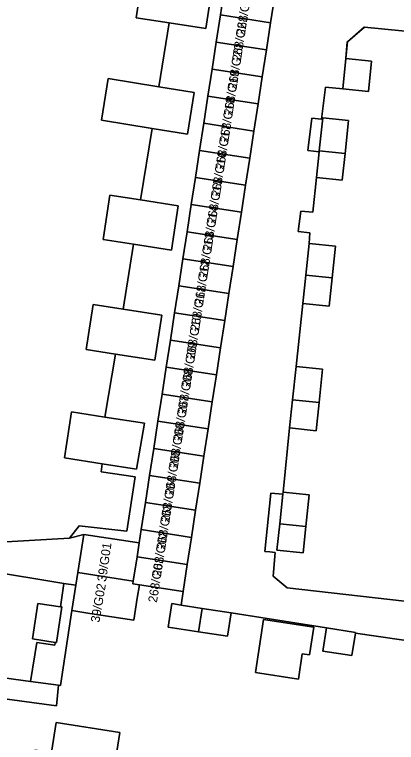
# Model space of a CAD drawing. Extents: x 161483 to 162250, y 379484 to 380833.
# Drawn here: x 162149.7 to 162192.3, y 380561.9 to 380643.3 of the extents above; entities that cross this region are included whole.
import ezdxf

# ---------------------------------------------------------------- set-up
doc = ezdxf.new("R2010")
doc.units = 0
for name, color, linetype in [('IMGEO_Erf', 7, 'Continuous'), ('IMGEO_Muur', 7, 'Continuous'), ('IMGEO_Pand', 7, 'Continuous'), ('IMGEO_Pand_nummerreeks', 7, 'Continuous'), ('IMGEO_Rijbaan_lokaal_open', 7, 'Continuous'), ('IMGEO_Voetpad_open', 7, 'Continuous')]:
    doc.layers.add(name, color=color, linetype=linetype)

msp = doc.modelspace()

# ---------------------------------------------------------------- linework, layer by layer
at = {"layer": 'IMGEO_Erf'}
for points in [[(162148.726, 380584.348), (162155.796, 380584.772), (162156.893, 380586.157), (162162.218, 380585.539), (162163.15, 380591.614), (162159.33, 380592.2), (162159.466, 380593.084), (162155.225, 380593.74), (162156.021, 380598.882), (162159.738, 380598.306), (162160.944, 380605.36), (162157.67, 380605.866), (162158.449, 380610.908), (162161.799, 380610.39), (162162.968, 380617.641), (162159.548, 380618.17), (162160.314, 380623.129), (162163.725, 380622.601), (162165.019, 380630.599), (162159.368, 380631.514), (162160.121, 380636.167), (162165.772, 380635.252), (162166.93, 380642.413), (162163.234, 380642.984), (162163.987, 380647.862)], [(162203.151, 380640.512), (162188.75, 380641.941), (162186.854, 380640.301), (162186.682, 380638.42), (162189.543, 380638.12), (162189.186, 380634.716), (162186.325, 380635.017), (162184.385, 380635.216), (162183.957, 380631.622), (162182.857, 380631.751), (162182.43, 380628.118), (162183.691, 380627.995), (162183.702, 380628.104), (162184.087, 380631.774), (162186.973, 380631.471), (162186.588, 380627.801), (162186.273, 380624.801), (162183.387, 380625.104), (162182.984, 380621.217), (162181.641, 380621.337), (162181.354, 380619.059), (162182.655, 380618.915), (162182.57, 380617.743), (162185.523, 380617.433), (162185.15, 380613.877), (162184.817, 380610.706), (162181.864, 380611.016), (162181.107, 380603.98), (162184.071, 380603.669), (162183.679, 380599.933), (162183.348, 380596.785), (162180.384, 380597.097), (162179.659, 380589.917), (162182.572, 380589.611), (162182.201, 380586.081), (162181.89, 380583.114), (162178.977, 380583.42), (162179.288, 380586.387), (162179.634, 380589.681), (162178.285, 380589.812), (162177.627, 380583.291), (162178.175, 380583.224), (162178.778, 380583.169), (162178.565, 380580.516), (162180.13, 380579.2), (162196.499, 380577.333)], [(162140.038, 380570.292), (162151.447, 380568.746), (162152.143, 380573.083), (162154.161, 380572.796), (162154.208, 380573.112), (162151.668, 380573.496), (162152.271, 380577.475), (162154.798, 380577.092), (162155.186, 380579.706), (162137.839, 380582.574)], [(162194.916, 380573.108), (162187.741, 380574.129), (162187.352, 380571.63), (162184.098, 380572.138), (162184.506, 380574.724), (162173.862, 380576.411), (162173.454, 380573.798), (162170.222, 380574.302), (162166.834, 380574.831), (162167.242, 380577.445), (162168.279, 380577.283), (162168.494, 380578.8), (162163.602, 380579.552), (162163.372, 380578.053), (162162.995, 380575.599), (162158.054, 380576.359), (162156.078, 380576.663), (162154.791, 380568.293), (162154.569, 380568.323), (162154.365, 380566.007), (162139.726, 380567.99)], [(162146.585, 380550.348), (162150.266, 380549.742), (162151.977, 380561.106), (162153.801, 380560.821), (162154.318, 380564.132), (162161.433, 380563.022), (162160.652, 380558.083), (162167.492, 380557.015), (162174.435, 380555.931), (162174.973, 380559.337), (162181.903, 380558.242), (162181.368, 380554.848), (162188.299, 380553.766), (162188.886, 380557.523), (162193.753, 380556.763), (162194.77, 380557.404), (162195.955, 380557.218), (162195.247, 380552.681), (162197.403, 380552.344), (162202.343, 380551.572), (162202.593, 380553.758), (162203.763, 380564.02), (162204.005, 380567.147)]]:
    msp.add_lwpolyline(points, dxfattribs=at)
msp.add_lwpolyline([(162176.571, 380569.743), (162177.473, 380575.675), (162183.096, 380574.82), (162182.618, 380571.705), (162181.804, 380571.83), (162181.372, 380569.013)], close=True, dxfattribs=at)
at = {"layer": 'IMGEO_Muur'}
msp.add_lwpolyline([(162186.682, 380638.42), (162186.829, 380640.299), (162188.729, 380641.957), (162193.454, 380641.474), (162203.113, 380640.152)], dxfattribs=at)
at = {"layer": 'IMGEO_Pand'}
for points in [[(162171.789, 380646.657), (162171.591, 380646.688), (162163.987, 380647.862), (162163.234, 380642.984), (162166.93, 380642.413), (162171.036, 380641.778)], [(162172.655, 380643.289), (162178.269, 380642.427), (162178.734, 380645.457), (162173.12, 380646.319)], [(162172.655, 380643.289), (162172.189, 380640.259), (162177.803, 380639.397), (162178.269, 380642.427)], [(162171.724, 380637.229), (162177.338, 380636.367), (162177.803, 380639.397), (162172.189, 380640.259)], [(162186.325, 380635.017), (162189.186, 380634.716), (162189.543, 380638.12), (162186.682, 380638.42)], [(162171.724, 380637.229), (162171.259, 380634.2), (162176.872, 380633.337), (162177.338, 380636.367)], [(162169.73, 380634.612), (162165.772, 380635.252), (162160.121, 380636.167), (162159.368, 380631.514), (162165.019, 380630.599), (162168.977, 380629.959)], [(162176.407, 380630.307), (162176.872, 380633.337), (162171.259, 380634.2), (162170.793, 380631.17)], [(162186.588, 380627.801), (162186.973, 380631.471), (162184.087, 380631.774), (162183.702, 380628.104)], [(162170.328, 380628.14), (162175.942, 380627.278), (162176.407, 380630.307), (162170.793, 380631.17)], [(162170.328, 380628.14), (162169.862, 380625.11), (162175.476, 380624.248), (162175.942, 380627.278)], [(162186.588, 380627.801), (162183.702, 380628.104), (162183.691, 380627.995), (162183.387, 380625.104), (162186.273, 380624.801)], [(162169.862, 380625.11), (162169.397, 380622.08), (162175.011, 380621.218), (162175.476, 380624.248)], [(162167.957, 380621.947), (162163.725, 380622.601), (162160.314, 380623.129), (162159.548, 380618.17), (162162.968, 380617.641), (162167.19, 380616.988)], [(162174.545, 380618.188), (162175.011, 380621.218), (162169.397, 380622.08), (162168.931, 380619.05)], [(162168.931, 380619.05), (162168.466, 380616.021), (162174.08, 380615.158), (162174.545, 380618.188)], [(162182.197, 380614.187), (162185.15, 380613.877), (162185.523, 380617.433), (162182.57, 380617.743)], [(162173.614, 380612.128), (162174.08, 380615.158), (162168.466, 380616.021), (162168, 380612.991)], [(162182.197, 380614.187), (162181.864, 380611.016), (162184.817, 380610.706), (162185.15, 380613.877)], [(162173.614, 380612.128), (162168, 380612.991), (162167.535, 380609.961), (162173.149, 380609.098)], [(162166.107, 380609.724), (162161.799, 380610.39), (162158.449, 380610.908), (162157.67, 380605.866), (162160.944, 380605.36), (162165.327, 380604.682)], [(162172.683, 380606.069), (162173.149, 380609.098), (162167.535, 380609.961), (162167.069, 380606.931)], [(162172.683, 380606.069), (162167.069, 380606.931), (162166.604, 380603.901), (162172.218, 380603.039)], [(162171.752, 380600.009), (162172.218, 380603.039), (162166.604, 380603.901), (162166.139, 380600.871)], [(162180.715, 380600.245), (162183.679, 380599.933), (162184.071, 380603.669), (162181.107, 380603.98)], [(162171.752, 380600.009), (162166.139, 380600.871), (162165.673, 380597.841), (162171.287, 380596.979)], [(162180.715, 380600.245), (162180.384, 380597.097), (162183.348, 380596.785), (162183.679, 380599.933)], [(162164.184, 380597.618), (162159.738, 380598.306), (162156.021, 380598.882), (162155.225, 380593.74), (162159.466, 380593.084), (162163.285, 380592.493)], [(162171.287, 380596.979), (162165.673, 380597.841), (162165.208, 380594.812), (162170.821, 380593.949)], [(162164.742, 380591.782), (162170.356, 380590.919), (162170.821, 380593.949), (162165.208, 380594.812)], [(162169.89, 380587.89), (162170.356, 380590.919), (162164.742, 380591.782), (162164.277, 380588.752)], [(162182.572, 380589.611), (162179.659, 380589.917), (162179.634, 380589.681), (162179.288, 380586.387), (162182.201, 380586.081)], [(162169.425, 380584.86), (162169.89, 380587.89), (162164.277, 380588.752), (162163.811, 380585.722)], [(162179.288, 380586.387), (162178.977, 380583.42), (162181.89, 380583.114), (162182.201, 380586.081)], [(162163.346, 380582.692), (162168.959, 380581.83), (162169.425, 380584.86), (162163.811, 380585.722), (162163.584, 380584.243)], [(162156.734, 380580.928), (162162.929, 380579.976), (162163.346, 380582.692), (162163.584, 380584.243), (162157.389, 380585.194)], [(162163.346, 380582.692), (162162.929, 380579.976), (162162.88, 380579.663), (162163.602, 380579.552), (162168.494, 380578.8), (162168.959, 380581.83)], [(162163.602, 380579.552), (162162.88, 380579.663), (162162.929, 380579.976), (162156.734, 380580.928), (162156.514, 380579.496), (162156.078, 380576.663), (162158.054, 380576.359), (162162.995, 380575.599), (162163.372, 380578.053)], [(162154.943, 380577.07), (162154.798, 380577.092), (162152.271, 380577.475), (162151.668, 380573.496), (162154.208, 380573.112), (162154.341, 380573.092)], [(162170.634, 380576.915), (162168.279, 380577.283), (162167.242, 380577.445), (162166.834, 380574.831), (162170.222, 380574.302)], [(162170.222, 380574.302), (162173.454, 380573.798), (162173.862, 380576.411), (162170.634, 380576.915)], [(162176.571, 380569.743), (162181.372, 380569.013), (162181.804, 380571.83), (162182.618, 380571.705), (162183.096, 380574.82), (162177.473, 380575.675)], [(162187.741, 380574.129), (162187.755, 380574.217), (162184.506, 380574.724), (162184.098, 380572.138), (162187.352, 380571.63)], [(162154.569, 380568.323), (162151.447, 380568.746), (162140.038, 380570.292), (162139.726, 380567.99), (162154.365, 380566.007)], [(162160.652, 380558.083), (162161.433, 380563.022), (162154.318, 380564.132), (162153.801, 380560.821), (162152.989, 380555.626), (162152.218, 380550.685), (162156.442, 380550.025), (162159.313, 380549.611)]]:
    msp.add_lwpolyline(points, close=True, dxfattribs=at)
at = {"layer": 'IMGEO_Rijbaan_lokaal_open'}
for points in [[(162178.734, 380645.457), (162178.269, 380642.427), (162177.803, 380639.397), (162177.338, 380636.367), (162176.872, 380633.337), (162176.407, 380630.307), (162175.942, 380627.278), (162175.476, 380624.248), (162175.011, 380621.218), (162174.545, 380618.188), (162174.08, 380615.158), (162173.614, 380612.128), (162173.149, 380609.098), (162172.683, 380606.069), (162172.218, 380603.039), (162171.752, 380600.009), (162171.287, 380596.979), (162170.821, 380593.949), (162170.356, 380590.919), (162169.89, 380587.89), (162169.425, 380584.86), (162168.959, 380581.83), (162168.494, 380578.8), (162168.279, 380577.283), (162170.634, 380576.915), (162173.862, 380576.411), (162184.506, 380574.724), (162187.755, 380574.217), (162187.741, 380574.129), (162194.916, 380573.108)], [(162196.499, 380577.333), (162180.13, 380579.2), (162178.565, 380580.516), (162178.778, 380583.169), (162178.175, 380583.224), (162177.627, 380583.291), (162178.285, 380589.812), (162179.634, 380589.681), (162179.659, 380589.917), (162180.384, 380597.097), (162180.715, 380600.245), (162181.107, 380603.98), (162181.864, 380611.016), (162182.197, 380614.187), (162182.57, 380617.743), (162182.655, 380618.915), (162181.354, 380619.059), (162181.641, 380621.337), (162182.984, 380621.217), (162183.387, 380625.104), (162183.691, 380627.995), (162182.43, 380628.118), (162182.857, 380631.751), (162183.957, 380631.622), (162184.385, 380635.216), (162186.325, 380635.017), (162186.682, 380638.42), (162186.854, 380640.301), (162188.75, 380641.941), (162203.151, 380640.512)]]:
    msp.add_lwpolyline(points, dxfattribs=at)
msp.add_lwpolyline([(162157.389, 380585.194), (162155.796, 380584.772), (162148.726, 380584.348), (162148.705, 380584.213), (162145.806, 380584.661), (162139.732, 380585.81), (162135.462, 380586.47), (162130.52, 380587.228), (162127.611, 380587.665), (162127.071, 380584.211), (162128.494, 380583.988), (162133.438, 380583.24), (162137.839, 380582.574), (162155.186, 380579.706), (162156.514, 380579.496), (162156.734, 380580.928)], close=True, dxfattribs=at)
at = {"layer": 'IMGEO_Voetpad_open'}
msp.add_lwpolyline([(162171.789, 380646.657), (162171.036, 380641.778), (162166.93, 380642.413), (162165.772, 380635.252), (162169.73, 380634.612), (162168.977, 380629.959), (162165.019, 380630.599), (162163.725, 380622.601), (162167.957, 380621.947), (162167.19, 380616.988), (162162.968, 380617.641), (162161.799, 380610.39), (162166.107, 380609.724), (162165.327, 380604.682), (162160.944, 380605.36), (162159.738, 380598.306), (162164.184, 380597.618), (162163.285, 380592.493), (162159.466, 380593.084), (162159.33, 380592.2), (162163.15, 380591.614), (162162.218, 380585.539), (162156.893, 380586.157), (162155.796, 380584.772), (162157.389, 380585.194), (162163.584, 380584.243), (162163.811, 380585.722), (162164.277, 380588.752), (162164.742, 380591.782), (162165.208, 380594.812), (162165.673, 380597.841), (162166.139, 380600.871), (162166.604, 380603.901), (162167.069, 380606.931), (162167.535, 380609.961), (162168, 380612.991), (162168.466, 380616.021), (162168.931, 380619.05), (162169.397, 380622.08), (162169.862, 380625.11), (162170.328, 380628.14), (162170.793, 380631.17), (162171.259, 380634.2), (162171.724, 380637.229), (162172.189, 380640.259), (162172.655, 380643.289), (162173.12, 380646.319)], dxfattribs=at)
msp.add_lwpolyline([(162156.078, 380576.663), (162156.514, 380579.496), (162155.186, 380579.706), (162154.798, 380577.092), (162154.943, 380577.07), (162154.341, 380573.092), (162154.208, 380573.112), (162154.161, 380572.796), (162152.143, 380573.083), (162151.447, 380568.746), (162154.569, 380568.323), (162154.791, 380568.293)], close=True, dxfattribs=at)

# ---------------------------------------------------------------- texts
at = {"layer": 'IMGEO_Pand_nummerreeks'}
for s, rotation, p in [('268/G22', 81.19829, (162175.384, 380640.965)), ('268/G21', 81.19829, (162174.933, 380638.052)), ('268/G20', 81.19829, (162174.448, 380634.919)), ('268/G19', 81.19829, (162173.992, 380631.976)), ('268/G18', 81.19829, (162173.525, 380628.955)), ('268/G17', 81.19829, (162173.055, 380625.924)), ('268/G16', 81.19829, (162172.587, 380622.897)), ('268/G15', 81.19829, (162172.118, 380619.87)), ('268/G14', 81.19829, (162171.649, 380616.842)), ('268/G13', 81.19829, (162171.18, 380613.815)), ('268/G12', 81.19829, (162170.711, 380610.781)), ('268/G11', 81.19829, (162170.26, 380607.869)), ('268/G10', 81.19829, (162169.775, 380604.736)), ('268/G09', 81.19829, (162169.291, 380601.612)), ('268/G08', 81.19829, (162168.823, 380598.591)), ('268/G07', 81.19829, (162168.354, 380595.561)), ('268/G06', 81.19829, (162167.885, 380592.533)), ('268/G05', 81.19829, (162167.416, 380589.506)), ('268/G04', 81.19829, (162166.948, 380586.479)), ('268/G03', 81.19829, (162166.479, 380583.451)), ('268/G02', 81.19829, (162166.009, 380580.418)), ('39/G01', 81.9268, (162159.88, 380579.853)), ('268/G01', 81.19829, (162165.558, 380577.506)), ('39/G02', 80.34014, (162159.138, 380575.28))]:
    msp.add_text(s, height=1, rotation=rotation, dxfattribs=at).set_placement(p)

doc.saveas('drawing.dxf')
